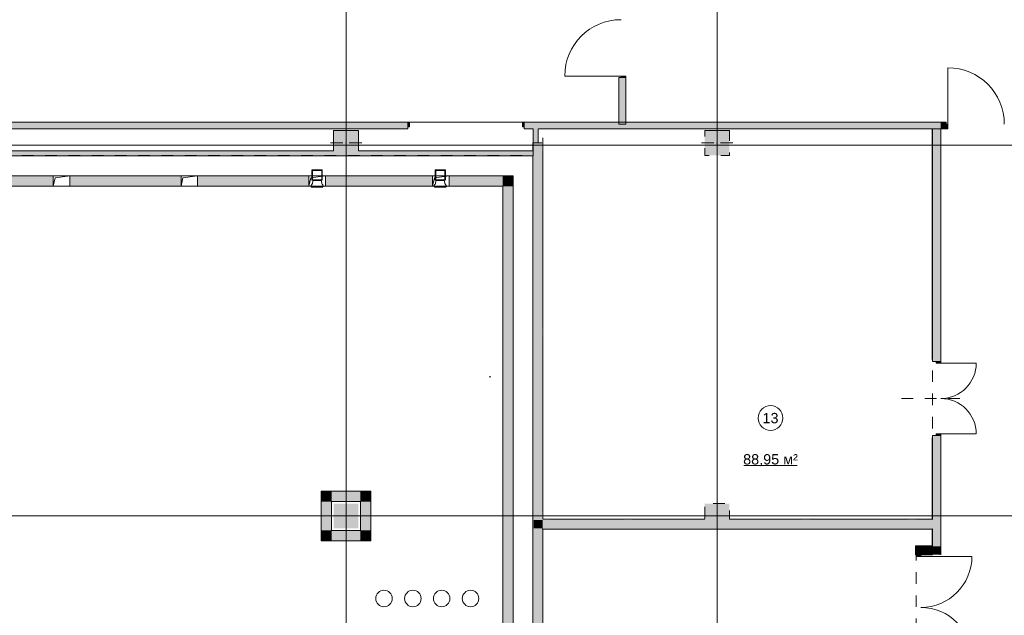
# Model space of a CAD drawing. Header units: millimetres. Extents: x -14761 to 157739, y -22400 to 107990.
# Tile 294 of 296: x 118086 to 141965, y 60590 to 75042. Entities that reach past the tile are written whole.
import ezdxf

# ---------------------------------------------------------------- set-up
doc = ezdxf.new("R2010")
doc.units = ezdxf.units.MM
doc.header["$MEASUREMENT"] = 0
for name, pattern in [('Wipeout_Contour', [1000, 0, -1000]), ('Штрих-Штриховая', [1093.611073, 529.166651, -211.666656, 141.111112, -211.666656]), ('Штриховая', [564.444447, 282.222223, -282.222223])]:
    doc.linetypes.add(name, pattern=pattern)
for name, color, linetype in [('Интерьер - Мебель', 7, 'Continuous'), ('Конструктив - ГКЛ', 7, 'Continuous'), ('Конструктив - Колонны', 7, 'Continuous'), ('Конструктив - стены бассейнов жб нов', 7, 'Continuous'), ('Конструктив - Стены Блок 200 нов', 7, 'Continuous'), ('Конструктив - Стены Внутр сущ.', 7, 'Continuous'), ('Конструктив - Стены наружние фасад', 7, 'Continuous'), ('Элемент Модели - Зона', 7, 'Continuous'), ('Элемент Модели - Оси', 7, 'Continuous')]:
    doc.layers.add(name, color=color, linetype=linetype)
doc.styles.add('СГЕНЕРИР_СТИЛЬ_1', font='txt')

msp = doc.modelspace()

# ---------------------------------------------------------------- hatches: boundary and pattern name
at = {"layer": 'Конструктив - ГКЛ', "linetype": 'Continuous', "lineweight": 0, "true_color": 0x000000}
for points in [[(130538, 72390), (130538, 72050), (130550, 72050), (130550, 72390)], [(130650, 72050), (130650, 72390), (130550, 72390), (130550, 72050)], [(130663, 72050), (130663, 72390), (130650, 72390), (130650, 72050)]]:
    msp.add_hatch(color=18, dxfattribs=at).paths.add_polyline_path(points)
at = {"layer": 'Конструктив - ГКЛ', "linetype": 'Continuous', "lineweight": 0, "true_color": 0x606060}
for points in [[(140225, 72390), (140213, 72390), (140213, 66800), (140225, 66800)], [(140225, 64900), (140213, 64900), (140213, 62925), (140225, 62925)], [(140225, 62920), (140213, 62920), (140213, 62900), (140225, 62900)], [(140225, 62700), (140213, 62700), (140213, 62680), (140225, 62680)], [(140213, 62675), (140213, 62272), (140225, 62272), (140225, 62675)], [(139813, 62272), (139825, 62260), (139825, 62272)], [(139813, 62260), (139825, 62260), (139813, 62272)], [(139813, 62260), (139813, 62060), (139825, 62060), (139825, 62260)], [(140213, 62272), (139825, 62272), (139825, 62260), (140213, 62260)], [(140213, 62272), (140225, 62260), (140225, 62272)], [(140213, 62260), (140225, 62260), (140213, 62272)]]:
    msp.add_hatch(color=251, dxfattribs=at).paths.add_polyline_path(points)
at = {"layer": 'Конструктив - ГКЛ', "linetype": 'Continuous', "lineweight": 0, "true_color": 0x555555}
for points in [[(130525, 71750), (89950, 71750), (89950, 71738), (130525, 71738)], [(117300, 71850), (125700, 71850), (125700, 71862), (117300, 71862)], [(117300, 71850), (117300, 71750), (125700, 71750), (125700, 71850)], [(126300, 71850), (130530, 71850), (130530, 71862), (126300, 71862)], [(126300, 71850), (126300, 71750), (130530, 71750), (130530, 71850)], [(130550, 71850), (130550, 71862), (130530, 71862), (130530, 71850)], [(130550, 71750), (130550, 71850), (130530, 71850), (130530, 71750)], [(130550, 71738), (130550, 71750), (130530, 71750), (130530, 71738)]]:
    msp.add_hatch(color=251, dxfattribs=at).paths.add_polyline_path(points)
at = {"layer": 'Конструктив - Колонны', "linetype": 'Continuous', "lineweight": 0, "true_color": 0x000000}
for points in [[(125700, 71862), (126300, 71862), (126300, 72350), (125700, 72350)], [(135300, 72350), (134700, 72350), (134700, 71750), (135300, 71750)], [(125700, 71862), (125700, 71850), (126300, 71850), (126300, 71862)], [(125700, 71850), (125700, 71750), (126300, 71750), (126300, 71850)], [(126300, 63300), (125700, 63300), (125700, 62700), (126300, 62700)], [(134700, 63300), (134700, 62925), (134700, 62920), (135000, 62920), (135000, 62925), (135300, 62925), (135300, 63300)], [(134700, 62920), (134700, 62900), (135300, 62900), (135300, 62920), (135000, 62920)], [(134700, 62900), (134700, 62700), (135300, 62700), (135300, 62900)], [(135000, 62920), (135300, 62920), (135300, 62925), (135000, 62925)]]:
    msp.add_hatch(color=18, dxfattribs=at).paths.add_polyline_path(points)
at = {"layer": 'Конструктив - стены бассейнов жб нов', "linetype": 'Continuous', "lineweight": 0, "true_color": 0x606060}
for points in [[(129800, 71000), (130050, 71000), (130050, 71250)], [(130050, 71250), (129800, 71250), (129800, 71000)], [(129800, 71000), (129800, 60275), (130050, 60275), (130050, 71000)], [(125400, 63350), (125650, 63350), (125400, 63600)], [(125400, 63600), (125650, 63350), (125650, 63600)], [(126350, 63600), (125650, 63600), (125650, 63350), (126350, 63350)], [(126350, 63350), (126600, 63350), (126600, 63600)], [(126350, 63600), (126350, 63350), (126600, 63600)], [(125400, 63350), (125400, 62650), (125650, 62650), (125650, 63350)], [(126600, 62650), (126600, 63350), (126350, 63350), (126350, 62650)], [(125650, 62650), (125400, 62400), (125650, 62400)], [(125650, 62650), (125400, 62650), (125400, 62400)], [(125650, 62400), (126350, 62400), (126350, 62650), (125650, 62650)], [(126350, 62650), (126350, 62400), (126600, 62400)], [(126600, 62650), (126350, 62650), (126600, 62400)]]:
    msp.add_hatch(color=251, dxfattribs=at).paths.add_polyline_path(points)
at = {"layer": 'Конструктив - Стены Блок 200 нов', "linetype": 'Continuous', "lineweight": 0, "true_color": 0x000000}
for points in [[(130550, 71862), (130550, 72050), (130530, 72050), (130530, 71862)], [(130750, 62900), (130750, 72050), (130550, 72050), (130550, 62900)], [(130758, 71858), (130770, 71858), (130770, 72042), (130758, 72042)], [(130550, 53700), (130550, 71738), (130530, 71738), (130530, 53700)], [(130750, 67550), (130770, 67550), (130770, 71850), (130750, 71850)], [(130770, 67350), (130750, 67350), (130750, 63100), (130770, 63100)], [(130770, 67542), (130758, 67542), (130758, 67358), (130770, 67358)], [(130758, 63092), (130758, 62920), (130770, 62920), (130770, 63092)], [(130750, 62700), (130750, 62900), (130550, 62900), (130550, 62700)], [(130770, 62700), (130770, 62900), (130750, 62900), (130750, 62700)], [(130758, 62908), (130770, 62908), (130770, 62920), (130758, 62920)], [(130770, 62908), (130942, 62908), (130942, 62920), (130770, 62920)], [(134700, 62900), (130770, 62900), (130770, 62700), (134700, 62700)], [(130950, 62920), (130950, 62900), (132750, 62900), (132750, 62920)], [(132942, 62920), (132758, 62920), (132758, 62908), (132942, 62908)], [(132950, 62900), (134700, 62900), (134700, 62920), (132950, 62920)], [(135300, 62920), (135300, 62900), (137050, 62900), (137050, 62920)], [(140225, 62900), (135300, 62900), (135300, 62700), (140225, 62700)], [(137242, 62920), (137058, 62920), (137058, 62908), (137242, 62908)], [(137250, 62900), (139625, 62900), (139625, 62920), (137250, 62920)], [(139817, 62920), (139633, 62920), (139633, 62908), (139817, 62908)], [(139825, 62900), (140213, 62900), (140213, 62920), (139825, 62920)], [(130750, 53900), (130750, 62700), (130550, 62700), (130550, 53900)], [(130770, 62680), (130770, 62700), (130750, 62700), (130750, 62680)], [(130770, 62680), (130750, 62680), (130750, 58600), (130770, 58600)], [(140213, 62700), (130770, 62700), (130770, 62680), (140213, 62680)]]:
    msp.add_hatch(color=18, dxfattribs=at).paths.add_polyline_path(points)
at = {"layer": 'Конструктив - Стены Внутр сущ.', "linetype": 'Continuous', "lineweight": 0, "true_color": 0x000000}
for points in [[(140425, 72390), (140225, 72390), (140225, 66750), (140425, 66750)], [(140225, 62260), (140425, 62260), (140425, 64950), (140225, 64950)], [(139825, 62060), (140025, 62060), (139825, 62260)], [(139825, 62260), (140025, 62060), (140025, 62260)], [(140025, 62060), (140225, 62060), (140225, 62260), (140025, 62260)], [(140225, 62260), (140425, 62060), (140425, 62260)], [(140225, 62260), (140225, 62060), (140425, 62060), (140425, 62260)]]:
    msp.add_hatch(color=18, dxfattribs=at).paths.add_polyline_path(points)
at = {"layer": 'Конструктив - Стены Внутр сущ.', "linetype": 'Continuous', "lineweight": 0, "true_color": 0x7f7f7f}
for points in [[(140310, 66750), (140310, 66710), (140425, 66710), (140425, 66750)], [(140425, 64950), (140425, 64990), (140310, 64990), (140310, 64950)], [(139940, 62060), (139825, 62060), (139825, 62020), (139940, 62020)]]:
    msp.add_hatch(color=8, dxfattribs=at).paths.add_polyline_path(points)
at = {"layer": 'Конструктив - Стены наружние фасад', "linetype": 'Continuous', "lineweight": 0, "true_color": 0x000000}
for points in [[(132620, 72510), (132635, 72510), (132635, 73635), (132620, 73635)], [(132635, 73635), (132635, 72510), (132665, 72510), (132665, 73635)], [(132665, 73635), (132665, 72510), (132785, 72510), (132785, 73635)], [(93360, 72540), (127500, 72540), (127500, 72555), (93360, 72555)], [(93360, 72510), (127500, 72510), (127500, 72540), (93360, 72540)], [(93360, 72510), (93360, 72390), (127500, 72390), (127500, 72510)], [(130320, 72540), (140425, 72540), (140425, 72555), (130320, 72555)], [(130320, 72510), (140425, 72510), (140425, 72540), (130320, 72540)], [(140425, 72510), (130320, 72510), (130320, 72390), (140425, 72390)], [(140425, 72555), (140425, 72540), (140555, 72540), (140555, 72555)], [(140425, 72510), (140555, 72510), (140555, 72540), (140425, 72540)], [(140555, 72510), (140425, 72510), (140425, 72390), (140555, 72390)]]:
    msp.add_hatch(color=18, dxfattribs=at).paths.add_polyline_path(points)
at = {"layer": 'Конструктив - Стены наружние фасад', "linetype": 'Continuous', "lineweight": 0, "true_color": 0x7f7f7f}
for points in [[(132785, 73635), (132785, 73675), (132670, 73675), (132670, 73635)], [(127500, 72440), (127540, 72440), (127540, 72555), (127500, 72555)], [(130320, 72555), (130280, 72555), (130280, 72440), (130320, 72440)], [(140555, 72390), (140595, 72390), (140595, 72505), (140555, 72505)]]:
    msp.add_hatch(color=8, dxfattribs=at).paths.add_polyline_path(points)

# ---------------------------------------------------------------- linework, layer by layer
at = {"color": 7, "linetype": 'Continuous', "lineweight": 15}
msp.add_line((147195, 72000), (136116, 72000), dxfattribs=at)
at = {"color": 7, "linetype": 'Штрих-Штриховая', "lineweight": 15}
msp.add_line((129514, 66379), (129475, 66379), dxfattribs=at)
at = {"color": 7, "linetype": 'Штриховая', "lineweight": 15}
msp.add_line((140886, 65850), (139253, 65850), dxfattribs=at)
at = {"color": 7, "linetype": 'Continuous', "lineweight": 15}
for points in [[(125183, 71397, 0.413739), (125175, 71389)], [(125198, 71381, 0.413739), (125190, 71373)], [(125198, 71381, 0.413739), (125190, 71373)], [(125415, 71373, 0.413739), (125407, 71381)], [(125415, 71373, 0.413739), (125407, 71381)], [(125425, 71389, 0.413739), (125417, 71397)], [(128167, 71397, 0.413739), (128159, 71389)], [(128183, 71381, 0.413739), (128175, 71373)], [(128183, 71381, 0.413739), (128175, 71373)], [(128399, 71373, 0.413739), (128391, 71381)], [(128399, 71373, 0.413739), (128391, 71381)], [(128410, 71389, 0.413739), (128402, 71397)]]:
    msp.add_lwpolyline(points, format="xyb", dxfattribs=at)
for points in [[(125417, 71397), (125183, 71397)], [(125404, 71381), (125196, 71381)], [(125321, 71397), (125274, 71397)], [(128402, 71397), (128167, 71397)], [(128389, 71381), (128180, 71381)], [(128305, 71397), (128258, 71397)]]:
    msp.add_lwpolyline(points, dxfattribs=at)
at = {"layer": 'Интерьер - Мебель', "color": 7, "linetype": 'Continuous', "lineweight": 15, "flags": 128}
for points in [[(126921, 60798, 1), (126921, 61198, 1)], [(127621, 60798, 1), (127621, 61198, 1)], [(128321, 60798, 1), (128321, 61198, 1)], [(129021, 60798, 1), (129021, 61198, 1)]]:
    msp.add_lwpolyline(points, format="xyb", close=True, dxfattribs=at)
at = {"layer": 'Конструктив - ГКЛ', "color": 7, "linetype": 'Continuous', "lineweight": 15}
for p, q in [((140225, 66800), (140213, 66800)), ((140225, 66800), (140213, 66800)), ((140225, 64900), (140213, 64900)), ((140225, 64900), (140213, 64900)), ((139825, 62060), (139813, 62060)), ((139825, 62060), (139813, 62060))]:
    msp.add_line(p, q, dxfattribs=at)
at = {"layer": 'Конструктив - ГКЛ', "color": 7, "linetype": 'Continuous', "lineweight": 15, "flags": 128}
for points in [[(130538, 72390), (130538, 72050)], [(130663, 72050), (130663, 72390)], [(140213, 72390), (140213, 66800)], [(140225, 66800), (140225, 72390)], [(130550, 72050), (130538, 72050)], [(130663, 72050), (130650, 72050)], [(89950, 71738), (130525, 71738)], [(125700, 71862), (117300, 71862)], [(130530, 71862), (126300, 71862)], [(140213, 64900), (140213, 62925)], [(140225, 62920), (140225, 64900)], [(140213, 62675), (140213, 62272)], [(140225, 62272), (140225, 62680)], [(139813, 62272), (139825, 62272)], [(139813, 62272), (139813, 62060)], [(140213, 62272), (139825, 62272)], [(139825, 62060), (139825, 62260)], [(139825, 62260), (140225, 62260)], [(140225, 62260), (140225, 62272)]]:
    msp.add_lwpolyline(points, dxfattribs=at)
at = {"layer": 'Конструктив - Колонны', "color": 7, "linetype": 'Continuous', "lineweight": 15}
for p, q in [((126000, 72130), (126000, 72430)), ((135000, 72130), (135000, 72430)), ((125920, 72050), (125620, 72050)), ((126000, 71970), (126000, 71670)), ((126080, 72050), (126380, 72050)), ((134920, 72050), (134620, 72050)), ((135000, 71970), (135000, 71670)), ((135080, 72050), (135380, 72050)), ((126000, 63080), (126000, 63380)), ((135000, 63080), (135000, 63380)), ((125920, 63000), (125620, 63000)), ((126000, 62920), (126000, 62620)), ((126080, 63000), (126380, 63000)), ((134920, 63000), (134620, 63000)), ((135000, 62920), (135000, 62620)), ((135080, 63000), (135380, 63000))]:
    msp.add_line(p, q, dxfattribs=at)
at = {"layer": 'Конструктив - Колонны', "color": 7, "linetype": 'Continuous', "lineweight": 15, "flags": 128}
for points in [[(126300, 71862), (126300, 72350), (125700, 72350), (125700, 71862)], [(135300, 72350), (134700, 72350)]]:
    msp.add_lwpolyline(points, dxfattribs=at)
at = {"layer": 'Конструктив - Колонны', "color": 7, "linetype": 'Continuous', "lineweight": 15}
for p in [(126000, 72050), (135000, 72050), (126000, 63000), (135000, 63000)]:
    msp.add_point(p, dxfattribs=at)
at = {"layer": 'Конструктив - стены бассейнов жб нов', "color": 7, "linetype": 'Continuous', "lineweight": 15, "flags": 128}
for points in [[(130050, 71250), (130050, 71000)], [(129800, 71000), (129800, 60275)], [(130050, 60275), (130050, 71000)], [(125400, 63600), (125400, 63350)], [(126600, 63600), (125400, 63600)], [(126600, 63600), (126600, 63350)], [(125400, 63350), (125400, 62400)], [(125650, 63350), (126350, 63350)], [(125650, 62650), (125650, 63350)], [(126350, 63350), (126350, 62650)], [(126600, 62400), (126600, 63350)], [(126350, 62650), (125650, 62650)], [(125400, 62400), (125650, 62400)], [(125650, 62400), (126350, 62400)], [(126600, 62400), (126350, 62400)]]:
    msp.add_lwpolyline(points, dxfattribs=at)
at = {"layer": 'Конструктив - Стены Блок 200 нов', "color": 7, "linetype": 'Continuous', "lineweight": 15, "flags": 128}
for points in [[(130530, 72050), (130550, 72050)], [(130530, 72050), (130530, 71862)], [(130550, 72050), (130750, 72050)], [(130770, 71858), (130770, 72042)], [(130530, 71738), (130530, 60150)], [(130770, 67550), (130770, 71850)], [(130770, 67358), (130770, 67542)], [(130770, 63100), (130770, 67350)], [(130770, 62920), (130770, 63092)], [(130942, 62920), (130770, 62920)], [(132750, 62920), (130950, 62920)], [(132942, 62920), (132758, 62920)], [(134700, 62920), (132950, 62920)], [(137050, 62920), (135300, 62920)], [(137242, 62920), (137058, 62920)], [(139625, 62920), (137250, 62920)], [(139817, 62920), (139633, 62920)], [(140213, 62920), (139825, 62920)], [(130770, 58600), (130770, 62680)], [(130770, 62680), (140213, 62680)]]:
    msp.add_lwpolyline(points, dxfattribs=at)
at = {"layer": 'Конструктив - Стены Внутр сущ.', "color": 7, "linetype": 'Continuous', "lineweight": 15}
for p, q in [((140225, 66750), (140225, 66787)), ((140225, 66750), (140225, 66787)), ((140225, 66750), (140225, 66787)), ((140310, 66750), (140225, 66750)), ((140310, 66750), (140225, 66750)), ((140310, 66750), (140225, 66750)), ((140425, 66750), (140310, 66750)), ((140310, 66750), (140310, 66710)), ((140425, 66750), (140310, 66750)), ((140425, 66750), (140310, 66750)), ((140425, 66750), (140310, 66750)), ((140310, 66710), (140425, 66710)), ((140425, 66750), (140425, 66787)), ((140425, 66750), (140425, 66787)), ((140425, 66750), (140425, 66787)), ((140425, 66710), (140425, 66750)), ((140425, 66710), (141285, 66710)), ((140425, 64990), (140310, 64990)), ((140310, 64990), (140310, 64950)), ((140425, 64950), (140425, 64990)), ((140425, 64990), (141285, 64990)), ((140225, 64950), (140225, 64913)), ((140310, 64950), (140225, 64950)), ((140310, 64950), (140225, 64950)), ((140310, 64950), (140225, 64950)), ((140225, 64950), (140225, 64913)), ((140225, 64950), (140225, 64913)), ((140425, 64950), (140310, 64950)), ((140310, 64950), (140425, 64950)), ((140425, 64950), (140310, 64950)), ((140425, 64950), (140310, 64950)), ((140425, 64950), (140425, 64913)), ((140425, 64950), (140425, 64913)), ((140425, 64950), (140425, 64913)), ((139825, 62060), (139825, 62097)), ((139825, 62060), (139825, 62097)), ((139825, 62060), (139825, 62097)), ((140025, 62060), (140025, 62097)), ((140025, 62060), (140025, 62097)), ((140025, 62060), (140025, 62097)), ((139825, 62060), (139940, 62060)), ((139825, 62020), (139825, 62060)), ((139825, 62060), (139940, 62060)), ((139825, 62060), (139940, 62060)), ((139825, 62060), (139940, 62060)), ((139940, 62020), (139825, 62020)), ((139940, 62060), (140025, 62060)), ((139940, 62060), (139940, 62020)), ((139940, 62060), (140025, 62060)), ((139940, 62060), (140025, 62060)), ((139940, 62020), (141180, 62020))]:
    msp.add_line(p, q, dxfattribs=at)
at = {"layer": 'Конструктив - Стены Внутр сущ.', "color": 7, "linetype": 'Continuous', "lineweight": 15, "flags": 128}
for points in [[(140225, 72390), (140225, 66750)], [(140425, 72390), (140225, 72390)], [(140425, 66750), (140425, 72390)], [(140225, 64950), (140225, 62920)], [(140425, 62060), (140425, 64950)], [(140225, 62680), (140225, 62260)], [(139825, 62260), (139825, 62060)], [(140225, 62260), (139825, 62260)], [(140025, 62060), (140225, 62060)]]:
    msp.add_lwpolyline(points, dxfattribs=at)
at = {"layer": 'Конструктив - Стены Внутр сущ.', "color": 7, "linetype": 'Continuous', "lineweight": 15}
for centre, radius, start, end in [((140425, 66710), 860, 270, 0), ((140425, 64990), 860, 0, 90), ((139940, 62020), 1240, 270, 0), ((139940, 59540), 1240, 0, 90)]:
    msp.add_arc(centre, radius, start, end, dxfattribs=at)
at = {"layer": 'Конструктив - Стены наружние фасад', "color": 7, "linetype": 'Continuous', "lineweight": 15}
for p, q in [((140595, 72505), (140595, 73875)), ((132670, 73675), (131304, 73675)), ((132620, 73635), (132620, 73598)), ((132635, 73635), (132620, 73635)), ((132635, 73635), (132620, 73635)), ((132635, 73635), (132620, 73635)), ((132620, 73635), (132620, 73598)), ((132620, 73635), (132620, 73598)), ((132665, 73635), (132635, 73635)), ((132665, 73635), (132635, 73635)), ((132665, 73635), (132635, 73635)), ((132670, 73635), (132665, 73635)), ((132670, 73635), (132665, 73635)), ((132670, 73635), (132665, 73635)), ((132785, 73675), (132670, 73675)), ((132670, 73675), (132670, 73635)), ((132785, 73635), (132670, 73635)), ((132670, 73635), (132785, 73635)), ((132785, 73635), (132670, 73635)), ((132785, 73635), (132670, 73635)), ((132785, 73635), (132785, 73675)), ((132785, 73635), (132785, 73598)), ((132785, 73635), (132785, 73598)), ((132785, 73635), (132785, 73598)), ((127500, 72555), (127463, 72555)), ((127500, 72555), (127463, 72555)), ((127500, 72555), (127463, 72555)), ((127500, 72390), (127463, 72390)), ((127500, 72390), (127463, 72390)), ((127500, 72390), (127463, 72390)), ((127500, 72555), (127500, 72540)), ((127540, 72555), (127500, 72555)), ((127500, 72555), (127500, 72440)), ((127500, 72555), (127500, 72540)), ((127500, 72555), (127500, 72540)), ((127500, 72540), (127500, 72510)), ((127500, 72540), (127500, 72510)), ((127500, 72540), (127500, 72510)), ((127500, 72510), (127500, 72440)), ((127500, 72510), (127500, 72440)), ((127500, 72510), (127500, 72440)), ((127500, 72440), (127500, 72390)), ((127500, 72440), (127540, 72440)), ((127500, 72440), (127500, 72390)), ((127500, 72440), (127500, 72390)), ((127540, 72440), (127540, 72555)), ((127540, 72555), (128910, 72555)), ((130280, 72555), (128910, 72555)), ((130320, 72555), (130280, 72555)), ((130280, 72555), (130280, 72440)), ((130280, 72440), (130320, 72440)), ((130320, 72555), (130357, 72555)), ((130320, 72555), (130320, 72540)), ((130320, 72440), (130320, 72555)), ((130320, 72555), (130320, 72540)), ((130320, 72555), (130320, 72540)), ((130320, 72555), (130357, 72555)), ((130320, 72555), (130357, 72555)), ((130320, 72540), (130320, 72510)), ((130320, 72540), (130320, 72510)), ((130320, 72540), (130320, 72510)), ((130320, 72510), (130320, 72440)), ((130320, 72510), (130320, 72440)), ((130320, 72510), (130320, 72440)), ((130320, 72440), (130320, 72390)), ((130320, 72440), (130320, 72390)), ((130320, 72440), (130320, 72390)), ((130320, 72390), (130357, 72390)), ((130320, 72390), (130357, 72390)), ((130320, 72390), (130357, 72390)), ((140555, 72555), (140518, 72555)), ((140555, 72555), (140518, 72555)), ((140555, 72555), (140518, 72555)), ((140555, 72390), (140518, 72390)), ((140555, 72390), (140518, 72390)), ((140555, 72390), (140518, 72390)), ((140555, 72540), (140555, 72555)), ((140555, 72540), (140555, 72555)), ((140555, 72540), (140555, 72555)), ((140555, 72510), (140555, 72540)), ((140555, 72510), (140555, 72540)), ((140555, 72510), (140555, 72540)), ((140555, 72505), (140555, 72510)), ((140555, 72505), (140555, 72510)), ((140555, 72505), (140555, 72510)), ((140555, 72390), (140555, 72505)), ((140595, 72505), (140555, 72505)), ((140555, 72505), (140555, 72390)), ((140555, 72390), (140555, 72505)), ((140555, 72390), (140555, 72505)), ((140555, 72390), (140595, 72390)), ((140595, 72390), (140595, 72505))]:
    msp.add_line(p, q, dxfattribs=at)
at = {"layer": 'Конструктив - Стены наружние фасад', "color": 7, "linetype": 'Continuous', "lineweight": 15, "flags": 128}
for points in [[(132620, 73635), (132620, 72510)], [(132785, 72510), (132785, 73635)], [(127500, 72555), (93360, 72555)], [(93360, 72390), (127500, 72390)], [(140425, 72555), (130320, 72555)], [(130320, 72390), (130538, 72390)], [(130668, 72390), (134695, 72390)], [(132620, 72510), (132635, 72510)], [(132635, 72510), (132665, 72510)], [(132665, 72510), (132785, 72510)], [(134700, 72390), (135300, 72390)], [(135305, 72390), (140213, 72390)], [(140225, 72390), (140425, 72390)], [(140555, 72555), (140425, 72555)], [(140425, 72390), (140555, 72390)]]:
    msp.add_lwpolyline(points, dxfattribs=at)
at = {"layer": 'Конструктив - Стены наружние фасад', "color": 7, "linetype": 'Continuous', "lineweight": 15}
for centre, radius, start, end in [((132670, 73675), 1366, 90, 180), ((140595, 72505), 1370, 0, 90)]:
    msp.add_arc(centre, radius, start, end, dxfattribs=at)
at = {"layer": 'Элемент Модели - Зона', "color": 7, "linetype": 'Continuous', "lineweight": 15}
msp.add_line((135645, 64223), (136945, 64223), dxfattribs=at)
at = {"layer": 'Элемент Модели - Зона', "color": 7, "linetype": 'Штриховая', "lineweight": 15, "flags": 128}
for points in [[(130770, 62920), (134700, 62920), (134700, 63300), (135300, 63300), (135300, 62920), (140225, 62920), (140225, 72390), (130770, 72390)], [(134700, 72350), (135300, 72350), (135300, 71750), (134700, 71750)], [(95900, 63600), (95900, 54213), (124800, 54213), (124800, 58701), (126249, 60150), (130530, 60150), (130530, 71750), (95900, 71750)], [(125400, 63600), (126600, 63600), (126600, 62400), (125400, 62400)], [(140225, 62680), (130770, 62680), (130770, 58600), (130950, 58600), (130950, 58400), (130770, 58400), (130770, 54100), (130950, 54100), (130950, 53920), (134700, 53920), (134700, 54300), (135300, 54300), (135300, 53920), (137050, 53920), (137050, 54100), (137250, 54100), (137250, 53920), (139625, 53920), (139625, 54100), (139825, 54100), (139825, 53920), (141025, 53920), (141025, 59300), (139825, 59300), (139825, 62260), (140225, 62260)]]:
    msp.add_lwpolyline(points, close=True, dxfattribs=at)
at = {"layer": 'Элемент Модели - Зона', "color": 7, "linetype": 'Continuous', "lineweight": 15, "flags": 128}
msp.add_lwpolyline([(136595, 65377, 1), (135995, 65377, 1)], format="xyb", close=True, dxfattribs=at)
at = {"layer": 'Элемент Модели - Оси', "color": 7, "linetype": 'Continuous', "lineweight": 15}
for p, q in [((126000, 92200), (126000, -1975)), ((135000, 92200), (135000, -1975)), ((-12761, 72000), (155650, 72000)), ((-12761, 63000), (155650, 63000))]:
    msp.add_line(p, q, dxfattribs=at)

# ---------------------------------------------------------------- texts
at = {"layer": 'Элемент Модели - Зона', "color": 7, "lineweight": 15, "char_height": 250, "attachment_point": 5, "style": 'СГЕНЕРИР_СТИЛЬ_1'}
for s, insert in [('\\A1;{\\pqc;\\fArial|b0|i0|c204|p38;13}', (136295, 65374)), ('\\A1;{\\pqc;\\fArial|b0|i0|c204|p38;88,95 м²}', (136295, 64352))]:
    msp.add_mtext(s, dxfattribs=dict(at, insert=insert))

# ---------------------------------------------------------------- next in the draw order: wipeouts: each hides what was drawn before it
at = {"color": 254, "linetype": 'Wipeout_Contour', "lineweight": 0, "ltscale": 554885.177588}
msp.add_wipeout([(119300, 71250), (118900, 71250), (118900, 71000), (119300, 71000)], dxfattribs=at).dxf.layer = 'Конструктив - стены бассейнов жб нов'
at = {"color": 254, "linetype": 'Wipeout_Contour', "lineweight": 0, "ltscale": 565567.004431}
msp.add_wipeout([(122400, 71250), (122000, 71250), (122000, 71000), (122400, 71000)], dxfattribs=at).dxf.layer = 'Конструктив - стены бассейнов жб нов'
at = {"color": 254, "linetype": 'Wipeout_Contour', "lineweight": 0, "ltscale": 576317.64929}
msp.add_wipeout([(125500, 71250), (125100, 71250), (125100, 71000), (125500, 71000)], dxfattribs=at).dxf.layer = 'Конструктив - стены бассейнов жб нов'
at = {"color": 254, "linetype": 'Wipeout_Contour', "lineweight": 0, "ltscale": 586783.460531}
msp.add_wipeout([(128500, 71250), (128100, 71250), (128100, 71000), (128500, 71000)], dxfattribs=at).dxf.layer = 'Конструктив - стены бассейнов жб нов'

# ---------------------------------------------------------------- next in the draw order: hatches: boundary and pattern name
at = {"layer": 'Конструктив - стены бассейнов жб нов', "linetype": 'Continuous', "lineweight": 0, "true_color": 0x606060}
for points in [[(116200, 71000), (118900, 71000), (118900, 71250), (116200, 71250)], [(119300, 71000), (122000, 71000), (122000, 71250), (119300, 71250)], [(125100, 71250), (122400, 71250), (122400, 71000), (125100, 71000)], [(128100, 71250), (125500, 71250), (125500, 71000), (128100, 71000)], [(129800, 71250), (128500, 71250), (128500, 71000), (129800, 71000)]]:
    msp.add_hatch(color=251, dxfattribs=at).paths.add_polyline_path(points)

# ---------------------------------------------------------------- next in the draw order: linework, layer by layer
at = {"color": 7, "linetype": 'Continuous', "lineweight": 15}
for points in [[(125175, 71386), (125175, 71151)], [(125190, 71370), (125190, 71162)], [(125190, 71370), (125190, 71365)], [(125190, 71162), (125190, 71370)], [(125190, 71365), (125190, 71355)], [(125190, 71355), (125190, 71350)], [(125190, 71350), (125190, 71339)], [(125190, 71339), (125190, 71329)], [(125190, 71329), (125190, 71318)], [(125190, 71318), (125190, 71308)], [(125190, 71308), (125190, 71287)], [(125190, 71287), (125190, 71245)], [(125190, 71245), (125190, 71230)], [(125190, 71230), (125190, 71214)], [(125190, 71214), (125190, 71203)], [(125190, 71203), (125190, 71193)], [(125190, 71193), (125190, 71188)], [(125190, 71188), (125190, 71177)], [(125190, 71177), (125190, 71172)], [(125190, 71172), (125190, 71162)], [(125415, 71162), (125415, 71370)], [(125425, 71386), (125425, 71151)], [(128159, 71386), (128159, 71151)], [(128175, 71370), (128175, 71162)], [(128175, 71370), (128175, 71365)], [(128175, 71162), (128175, 71370)], [(128175, 71365), (128175, 71355)], [(128175, 71355), (128175, 71350)], [(128175, 71350), (128175, 71339)], [(128175, 71339), (128175, 71329)], [(128175, 71329), (128175, 71318)], [(128175, 71318), (128175, 71308)], [(128175, 71308), (128175, 71287)], [(128175, 71287), (128175, 71245)], [(128175, 71245), (128175, 71230)], [(128175, 71230), (128175, 71214)], [(128175, 71214), (128175, 71203)], [(128175, 71203), (128175, 71193)], [(128175, 71193), (128175, 71188)], [(128175, 71188), (128175, 71177)], [(128175, 71177), (128175, 71172)], [(128175, 71172), (128175, 71162)], [(128399, 71162), (128399, 71370)], [(128410, 71386), (128410, 71151)], [(125149, 71000), (125154, 71000)], [(125154, 70984), (125149, 71000)], [(125154, 71026), (125159, 71026)], [(125154, 71005), (125154, 71026)], [(125154, 71000), (125154, 71005)], [(125159, 70979), (125159, 70984)], [(125295, 70979), (125159, 70979)], [(125164, 71026), (125164, 71042)], [(125164, 71042), (125164, 71026)], [(125170, 71042), (125164, 71042)], [(125175, 71042), (125164, 71042)], [(125175, 71042), (125170, 71042)], [(125185, 71063), (125175, 71042)], [(125415, 71146), (125180, 71146)], [(125196, 71125), (125185, 71063)], [(125196, 71157), (125404, 71157)], [(125404, 71157), (125196, 71157)], [(125201, 70979), (125196, 70979)], [(125206, 70979), (125201, 70979)], [(125206, 70979), (125201, 70979)], [(125211, 70979), (125206, 70979)], [(125217, 71141), (125211, 71141)], [(125217, 70979), (125211, 70979)], [(125237, 71141), (125217, 71141)], [(125217, 71141), (125222, 71141)], [(125222, 70979), (125217, 70979)], [(125222, 70979), (125217, 70979)], [(125217, 70979), (125222, 70979)], [(125263, 71141), (125258, 71141), (125237, 71141)], [(125248, 70979), (125243, 70979)], [(125253, 70979), (125248, 70979)], [(125279, 71141), (125263, 71141)], [(125284, 71141), (125279, 71141)], [(125284, 71151), (125284, 71146)], [(125284, 71151), (125290, 71151), (125284, 71151), (125284, 71146)], [(125284, 71146), (125284, 71141)], [(125316, 71146), (125284, 71146), (125316, 71146), (125284, 71146)], [(125284, 71141), (125316, 71141)], [(125316, 71141), (125284, 71141)], [(125290, 71146), (125290, 71151), (125295, 71151)], [(125305, 71151), (125295, 71151), (125290, 71151)], [(125305, 71151), (125295, 71151), (125295, 71146)], [(125436, 70979), (125300, 70979)], [(125310, 71146), (125310, 71151), (125305, 71151)], [(125310, 71151), (125305, 71151)], [(125316, 71151), (125310, 71151)], [(125316, 71146), (125316, 71151)], [(125316, 71141), (125316, 71146)], [(125321, 71141), (125316, 71141)], [(125331, 71141), (125321, 71141)], [(125386, 71141), (125331, 71141)], [(125368, 70979), (125363, 70979)], [(125383, 71141), (125378, 71141)], [(125389, 70979), (125383, 70979)], [(125394, 70979), (125389, 70979)], [(125399, 70979), (125394, 70979)], [(125404, 70979), (125399, 70979)], [(125415, 71063), (125404, 71125)], [(125425, 71042), (125415, 71063)], [(125430, 71042), (125425, 71042)], [(125436, 71042), (125425, 71042)], [(125436, 71026), (125436, 71042)], [(125436, 71021), (125436, 71026)], [(125441, 70979), (125436, 70979)], [(125441, 71005), (125441, 71026)], [(125441, 71026), (125441, 71005)], [(125441, 71000), (125441, 71005)], [(125441, 71000), (125441, 71005)], [(125441, 71000), (125446, 71000)], [(125446, 71000), (125446, 70984)], [(128133, 71000), (128138, 71000)], [(128138, 70984), (128133, 71000)], [(128138, 71026), (128143, 71026)], [(128138, 71005), (128138, 71026)], [(128138, 71000), (128138, 71005)], [(128143, 70979), (128143, 70984)], [(128279, 70979), (128143, 70979)], [(128149, 71026), (128149, 71042)], [(128149, 71042), (128149, 71026)], [(128154, 71042), (128149, 71042)], [(128159, 71042), (128149, 71042)], [(128159, 71042), (128154, 71042)], [(128170, 71063), (128159, 71042)], [(128399, 71146), (128164, 71146)], [(128180, 71125), (128170, 71063)], [(128180, 71157), (128389, 71157)], [(128389, 71157), (128180, 71157)], [(128185, 70979), (128180, 70979)], [(128190, 70979), (128185, 70979)], [(128190, 70979), (128185, 70979)], [(128196, 70979), (128190, 70979)], [(128201, 71141), (128196, 71141)], [(128201, 70979), (128196, 70979)], [(128222, 71141), (128201, 71141)], [(128201, 71141), (128206, 71141)], [(128206, 70979), (128201, 70979)], [(128206, 70979), (128201, 70979)], [(128201, 70979), (128206, 70979)], [(128248, 71141), (128243, 71141), (128222, 71141)], [(128232, 70979), (128227, 70979)], [(128237, 70979), (128232, 70979)], [(128263, 71141), (128248, 71141)], [(128269, 71141), (128263, 71141)], [(128269, 71151), (128269, 71146)], [(128269, 71151), (128274, 71151), (128269, 71151), (128269, 71146)], [(128269, 71146), (128269, 71141)], [(128300, 71146), (128269, 71146), (128300, 71146), (128269, 71146)], [(128269, 71141), (128300, 71141)], [(128300, 71141), (128269, 71141)], [(128274, 71146), (128274, 71151), (128279, 71151)], [(128290, 71151), (128279, 71151), (128274, 71151)], [(128290, 71151), (128279, 71151), (128279, 71146)], [(128420, 70979), (128284, 70979)], [(128295, 71146), (128295, 71151), (128290, 71151)], [(128295, 71151), (128290, 71151)], [(128300, 71151), (128295, 71151)], [(128300, 71146), (128300, 71151)], [(128300, 71141), (128300, 71146)], [(128305, 71141), (128300, 71141)], [(128316, 71141), (128305, 71141)], [(128370, 71141), (128316, 71141)], [(128352, 70979), (128347, 70979)], [(128368, 71141), (128363, 71141)], [(128373, 70979), (128368, 70979)], [(128378, 70979), (128373, 70979)], [(128383, 70979), (128378, 70979)], [(128389, 70979), (128383, 70979)], [(128399, 71063), (128389, 71125)], [(128410, 71042), (128399, 71063)], [(128415, 71042), (128410, 71042)], [(128420, 71042), (128410, 71042)], [(128420, 71026), (128420, 71042)], [(128420, 71021), (128420, 71026)], [(128425, 70979), (128420, 70979)], [(128425, 71005), (128425, 71026)], [(128425, 71026), (128425, 71005)], [(128425, 71000), (128425, 71005)], [(128425, 71000), (128425, 71005)], [(128425, 71000), (128430, 71000)], [(128430, 71000), (128430, 70984)]]:
    msp.add_lwpolyline(points, dxfattribs=at)
for points in [[(125190, 71164, 0.413739), (125198, 71157)], [(125190, 71164, 0.413739), (125198, 71157)], [(125407, 71157, 0.413739), (125415, 71164)], [(125407, 71157, 0.413739), (125415, 71164)], [(128175, 71164, 0.413739), (128183, 71157)], [(128175, 71164, 0.413739), (128183, 71157)], [(128391, 71157, 0.413739), (128399, 71164)], [(128391, 71157, 0.413739), (128399, 71164)], [(125154, 70986, 0.132779), (125154, 70986, 0.085135), (125155, 70985, 0.085096), (125156, 70985, 0.079511), (125162, 70984)], [(125175, 71154, 0.413739), (125183, 71146)], [(125193, 71110, 0.031795), (125192, 71110)], [(125214, 71141, 0.371412), (125196, 71125)], [(125212, 71141, 0.114808), (125204, 71138)], [(125404, 71125, 0.371412), (125386, 71141)], [(125396, 71138, 0.115319), (125388, 71141)], [(125417, 71146, 0.413739), (125425, 71154)], [(128138, 70986, 0.132779), (128138, 70986, 0.085135), (128139, 70985, 0.085096), (128141, 70985, 0.079511), (128146, 70984)], [(128159, 71154, 0.413739), (128167, 71146)], [(128178, 71110, 0.031795), (128177, 71110)], [(128198, 71141, 0.371412), (128180, 71125)], [(128197, 71141, 0.114808), (128189, 71138)], [(128388, 71125, 0.371412), (128370, 71141)], [(128380, 71138, 0.115319), (128372, 71141)], [(128402, 71146, 0.413739), (128410, 71154)]]:
    msp.add_lwpolyline(points, format="xyb", dxfattribs=at)
for points in [[(125305, 71146), (125305, 71151)], [(128290, 71146), (128290, 71151)]]:
    msp.add_lwpolyline(points, close=True, dxfattribs=at)
at = {"layer": 'Конструктив - стены бассейнов жб нов', "color": 7, "linetype": 'Continuous', "lineweight": 15}
for p, q in [((118900, 71000), (118945, 71205)), ((118945, 71205), (119300, 71250)), ((122000, 71000), (122045, 71205)), ((122045, 71205), (122400, 71250)), ((125100, 71000), (125145, 71205)), ((125145, 71205), (125500, 71250)), ((128100, 71000), (128145, 71205)), ((128145, 71205), (128500, 71250))]:
    msp.add_line(p, q, dxfattribs=at)
at = {"layer": 'Конструктив - стены бассейнов жб нов', "color": 7, "linetype": 'Continuous', "lineweight": 15, "flags": 128}
for points in [[(118900, 71250), (116200, 71250)], [(119300, 71250), (118900, 71250)], [(118900, 71250), (118900, 71000)], [(119300, 71000), (119300, 71250)], [(122000, 71250), (119300, 71250)], [(122400, 71250), (122000, 71250)], [(122000, 71250), (122000, 71000)], [(122400, 71000), (122400, 71250)], [(125100, 71250), (122400, 71250)], [(125500, 71250), (125100, 71250)], [(125100, 71250), (125100, 71000)], [(125500, 71000), (125500, 71250)], [(128100, 71250), (125500, 71250)], [(128500, 71250), (128100, 71250)], [(128100, 71250), (128100, 71000)], [(128500, 71000), (128500, 71250)], [(130050, 71250), (128500, 71250)], [(116200, 71000), (118900, 71000)], [(118900, 71000), (119300, 71000)], [(119300, 71000), (122000, 71000)], [(122000, 71000), (122400, 71000)], [(122400, 71000), (125100, 71000)], [(125100, 71000), (125500, 71000)], [(125500, 71000), (128100, 71000)], [(128100, 71000), (128500, 71000)], [(128500, 71000), (129800, 71000)]]:
    msp.add_lwpolyline(points, dxfattribs=at)

doc.saveas('drawing.dxf')
